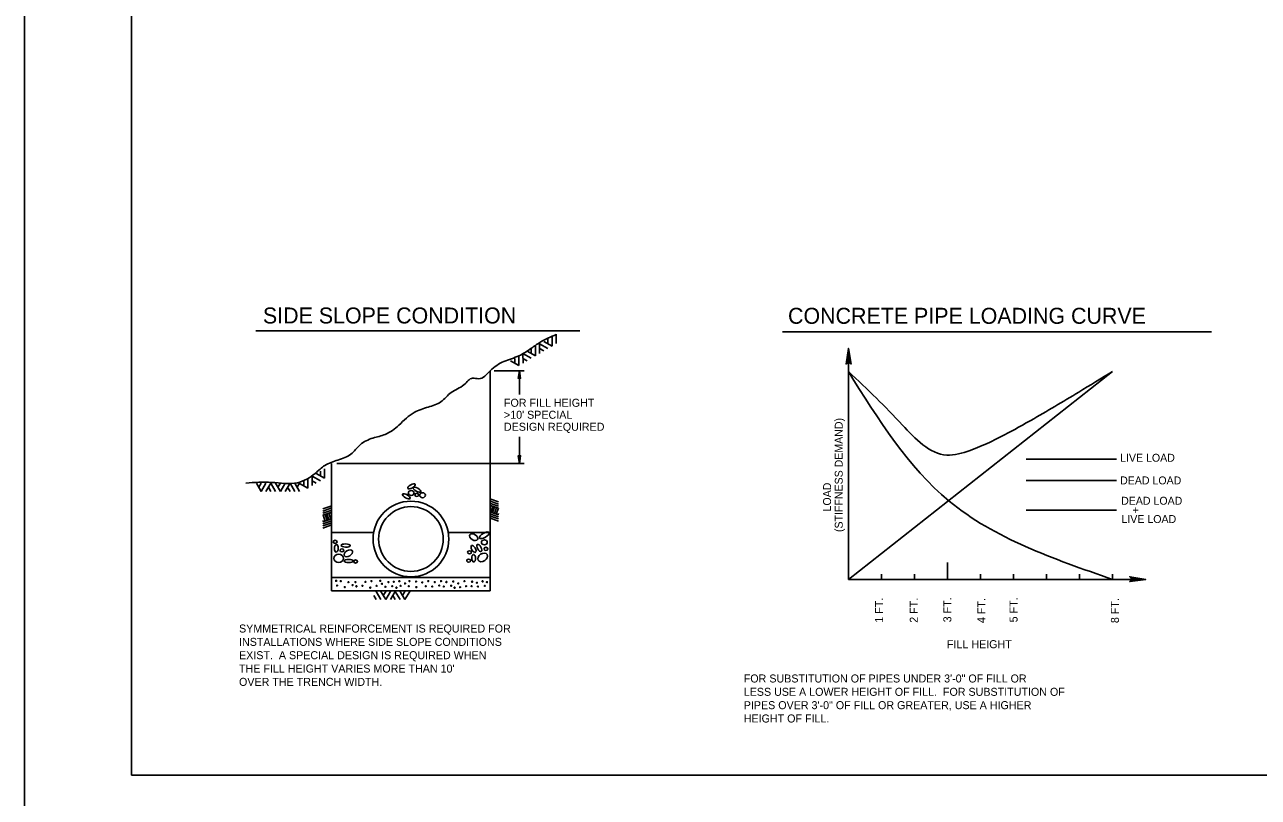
# Model space of a CAD drawing. Extents: x -22562 to -18409, y 3991 to 7171.
# Drawn here: x -22066.8 to -21604.3, y 5186 to 5476 of the extents above; entities that cross this region are included whole.
import ezdxf

# ---------------------------------------------------------------- set-up
doc = ezdxf.new("R2010")
doc.units = 0
doc.layers.add('2', color=7, linetype='Continuous')
doc.layers.add('PLT-BNDY', color=7, linetype='Continuous')

msp = doc.modelspace()

# ---------------------------------------------------------------- linework, layer by layer
at = {"layer": '2'}
for p, q in [((-22026.85, 5194.37), (-22026.85, 5758.37)), ((-21858.66, 5361.08), (-21980.16, 5361.08)), ((-21621.91, 5360.71), (-21782.78, 5360.71)), ((-21873.78, 5352.58), (-21873.78, 5356.21)), ((-21873.78, 5356.21), (-21870.66, 5354.46)), ((-21872.16, 5357.08), (-21869.03, 5355.33)), ((-21870.66, 5358.08), (-21870.66, 5356.21)), ((-21869.03, 5358.96), (-21869.03, 5355.33)), ((-21867.53, 5359.83), (-21867.53, 5356.33)), ((-21881.53, 5351.58), (-21881.53, 5348.08)), ((-21880.03, 5352.58), (-21879.91, 5348.96)), ((-21880.03, 5352.58), (-21876.91, 5350.83)), ((-21878.41, 5353.46), (-21875.28, 5351.71)), ((-21876.91, 5354.33), (-21876.91, 5352.58)), ((-21875.28, 5351.71), (-21875.28, 5355.33)), ((-21873.78, 5354.46), (-21872.16, 5353.58)), ((-21758.03, 5354.46), (-21758.03, 5267.83)), ((-21884.66, 5349.83), (-21881.53, 5348.08)), ((-21883.03, 5350.71), (-21883.03, 5348.96)), ((-21880.03, 5350.71), (-21878.41, 5349.83)), ((-21892.28, 5263.58), (-21892.28, 5346.08)), ((-21879.53, 5346.08), (-21890.78, 5346.08)), ((-21881.28, 5346.08), (-21881.28, 5337.21)), ((-21659.03, 5345.83), (-21659.03, 5345.83)), ((-21881.28, 5321.33), (-21881.28, 5311.33)), ((-21951.78, 5263.58), (-21951.78, 5311.33)), ((-21949.78, 5311.33), (-21879.53, 5311.33)), ((-21691.41, 5312.96), (-21657.53, 5312.96)), ((-21960.66, 5302.08), (-21960.66, 5305.71)), ((-21959.03, 5303.08), (-21959.03, 5306.58)), ((-21959.03, 5306.58), (-21955.91, 5304.83)), ((-21957.53, 5307.58), (-21954.41, 5305.83)), ((-21955.91, 5308.46), (-21955.91, 5306.71)), ((-21954.41, 5309.33), (-21954.41, 5305.83)), ((-21979.91, 5303.96), (-21978.16, 5300.83)), ((-21978.16, 5303.96), (-21979.03, 5302.46)), ((-21976.41, 5303.96), (-21978.16, 5300.83)), ((-21974.53, 5303.96), (-21976.41, 5300.83)), ((-21975.41, 5302.46), (-21974.53, 5300.83)), ((-21974.53, 5303.96), (-21972.78, 5300.83)), ((-21972.78, 5303.96), (-21970.91, 5300.83)), ((-21970.91, 5303.96), (-21971.91, 5302.46)), ((-21970.91, 5300.83), (-21969.16, 5303.96)), ((-21969.16, 5300.83), (-21967.28, 5303.96)), ((-21968.28, 5302.46), (-21967.28, 5300.83)), ((-21967.28, 5303.96), (-21965.53, 5300.83)), ((-21965.53, 5303.96), (-21963.78, 5300.83)), ((-21963.78, 5303.96), (-21964.66, 5302.46)), ((-21963.78, 5303.83), (-21960.66, 5302.08)), ((-21962.16, 5304.83), (-21962.16, 5302.96)), ((-21959.03, 5304.83), (-21957.53, 5303.96)), ((-21691.41, 5304.96), (-21657.53, 5304.96)), ((-21889.16, 5296.08), (-21892.16, 5297.21)), ((-21889.16, 5295.33), (-21892.16, 5296.33)), ((-21889.16, 5296.96), (-21892.03, 5297.96)), ((-21955.03, 5294.33), (-21952.03, 5295.33)), ((-21955.03, 5293.46), (-21952.03, 5294.58)), ((-21955.03, 5292.71), (-21952.03, 5293.71)), ((-21955.03, 5291.96), (-21952.03, 5292.96)), ((-21954.16, 5289.71), (-21954.91, 5291.96)), ((-21953.41, 5289.96), (-21954.16, 5292.21)), ((-21952.78, 5290.21), (-21953.53, 5292.46)), ((-21952.03, 5290.46), (-21952.78, 5292.71)), ((-21952.03, 5292.58), (-21952.16, 5292.96)), ((-21889.16, 5294.58), (-21892.16, 5295.58)), ((-21892.16, 5295.21), (-21892.03, 5295.58)), ((-21889.16, 5292.08), (-21892.16, 5293.08)), ((-21889.16, 5291.33), (-21892.16, 5292.33)), ((-21889.16, 5290.58), (-21892.16, 5291.58)), ((-21892.03, 5293.08), (-21891.28, 5295.33)), ((-21891.41, 5292.83), (-21890.66, 5295.08)), ((-21890.66, 5292.58), (-21889.91, 5294.83)), ((-21890.03, 5292.33), (-21889.16, 5294.58)), ((-21889.28, 5292.08), (-21889.16, 5292.58)), ((-21691.41, 5293.83), (-21657.53, 5293.83)), ((-21955.03, 5289.46), (-21952.03, 5290.46)), ((-21954.78, 5289.46), (-21955.03, 5289.96)), ((-21955.03, 5288.71), (-21952.03, 5289.71)), ((-21955.03, 5287.96), (-21952.03, 5288.96)), ((-21955.03, 5287.08), (-21952.03, 5288.21)), ((-21889.16, 5289.71), (-21892.16, 5290.83)), ((-21951.78, 5285.46), (-21936.28, 5285.46)), ((-21907.78, 5285.46), (-21892.41, 5285.46)), ((-21720.91, 5274.21), (-21720.91, 5267.83)), ((-21951.78, 5268.46), (-21892.28, 5268.46)), ((-21745.66, 5269.83), (-21745.66, 5267.83)), ((-21733.28, 5269.83), (-21733.28, 5267.83)), ((-21708.53, 5269.83), (-21708.53, 5267.83)), ((-21696.16, 5269.83), (-21696.16, 5267.83)), ((-21683.78, 5269.83), (-21683.78, 5267.83)), ((-21671.41, 5269.83), (-21671.41, 5267.83)), ((-21659.03, 5269.83), (-21659.03, 5267.83)), ((-21951.78, 5263.58), (-21892.28, 5263.58)), ((-21758.03, 5267.83), (-21646.53, 5267.83)), ((-21935.91, 5261.71), (-21935.03, 5260.21)), ((-21935.03, 5263.33), (-21933.28, 5260.21)), ((-21933.28, 5263.33), (-21931.41, 5260.21)), ((-21931.41, 5263.33), (-21932.41, 5261.71)), ((-21931.41, 5260.21), (-21929.66, 5263.33)), ((-21929.66, 5260.21), (-21927.91, 5263.33)), ((-21928.78, 5261.71), (-21927.91, 5260.21)), ((-21927.91, 5263.33), (-21926.03, 5260.21)), ((-21926.03, 5263.33), (-21924.28, 5260.21)), ((-21924.28, 5263.33), (-21925.16, 5261.71)), ((-21922.41, 5263.33), (-21924.28, 5260.21)), ((-21240.85, 5194.37), (-22026.85, 5194.37))]:
    msp.add_line(p, q, dxfattribs=at)
for points in [[(-21758.66, 5348.83), (-21758.28, 5349.08), (-21758.03, 5354.46), (-21758.66, 5348.83), (-21758.91, 5348.58), (-21758.03, 5354.46), (-21757.66, 5349.08), (-21757.28, 5348.83), (-21758.03, 5354.46), (-21757.03, 5348.58), (-21757.28, 5348.83)], [(-21881.66, 5343.33), (-21881.53, 5343.46), (-21881.28, 5346.08), (-21881.66, 5343.33), (-21881.78, 5343.21), (-21881.28, 5346.08), (-21881.16, 5343.46), (-21881.03, 5343.33), (-21881.28, 5346.08), (-21880.91, 5343.21), (-21881.03, 5343.33)], [(-21758.03, 5267.83), (-21659.03, 5345.83)], [(-21881.03, 5314.08), (-21881.16, 5313.96), (-21881.28, 5311.33), (-21881.03, 5314.08), (-21880.91, 5314.21), (-21881.28, 5311.33), (-21881.41, 5313.96), (-21881.66, 5314.08), (-21881.28, 5311.33), (-21881.78, 5314.21), (-21881.66, 5314.08)], [(-21652.16, 5268.58), (-21652.03, 5268.21), (-21646.53, 5267.83), (-21652.16, 5268.58), (-21652.53, 5268.83), (-21646.53, 5267.83), (-21652.03, 5267.58), (-21652.16, 5267.21), (-21646.53, 5267.83), (-21652.53, 5266.96), (-21652.16, 5267.21)]]:
    msp.add_lwpolyline(points, dxfattribs=at)
for radius in [14.19, 12.14]:
    msp.add_circle((-21922.03, 5282.96), radius, dxfattribs=at)
for centre, major_axis, ratio in [((-21921.81, 5302.76), (1.4, 0.79), 0.395126), ((-21921.93, 5300.23), (-1.11, 0), 0.833313), ((-21919.76, 5301.46), (-1.4, 0.79), 0.395126), ((-21923.75, 5298.97), (-1.4, 0.79), 0.395126), ((-21919.88, 5299.51), (-0.71, 0), 0.833313), ((-21917.69, 5299.38), (-1.11, 0), 0.833313), ((-21950.46, 5281.91), (-0.71, 0), 0.833333), ((-21898.52, 5283.65), (-1.49, 0.89), 0.622362), ((-21894.5, 5284.36), (1.82, 1.03), 0.395131), ((-21894.5, 5281.73), (-1.11, 0), 0.833333), ((-21949.99, 5279.48), (-0.07, -1.41), 0.516757), ((-21947.9, 5278.71), (-0.71, 0), 0.833333), ((-21946.5, 5280.52), (-1.7, 0.03), 0.355094), ((-21945.47, 5277.6), (-1.49, -0.89), 0.622362), ((-21900.07, 5277.99), (-0.71, 0), 0.833333), ((-21898.56, 5279.24), (-0.74, 1.27), 0.474511), ((-21896.4, 5279.6), (-0.74, 1.27), 0.474511), ((-21895.14, 5276.06), (1.68, 1.06), 0.714968), ((-21893.91, 5279.25), (-0.71, 0), 0.833333), ((-21949.12, 5275.7), (1.83, 0), 0.833333), ((-21945.35, 5274.73), (-1.7, 0.03), 0.355094), ((-21942.77, 5274.51), (-0.71, 0), 0.833333), ((-21900.39, 5274.84), (-0.71, 0), 0.833333), ((-21898.5, 5275.75), (0.07, -1.41), 0.516757), ((-21950.07, 5267.29), (0, -0.216), 0.900023), ((-21949.72, 5265.47), (0, -0.194), 0.900023), ((-21948.36, 5267.16), (0, -0.216), 0.900023), ((-21948.35, 5267.16), (0, -0.216), 0.900023), ((-21946.85, 5264.93), (0, -0.194), 0.900023), ((-21946.84, 5264.93), (0, -0.194), 0.900023), ((-21945.5, 5266.75), (0, -0.194), 0.900023), ((-21945.49, 5266.75), (0, -0.194), 0.900023), ((-21943.93, 5265.66), (0, -0.194), 0.900023), ((-21943.92, 5265.66), (0, -0.194), 0.900023), ((-21942.83, 5266.79), (0, -0.194), 0.900023), ((-21942.47, 5265.2), (0, -0.194), 0.900023), ((-21940.2, 5265.42), (0, -0.194), 0.900023), ((-21939.13, 5266.86), (0, -0.194), 0.900023), ((-21939.12, 5266.86), (0, -0.194), 0.900023), ((-21937.3, 5264.7), (0, -0.194), 0.900023), ((-21937.28, 5264.7), (0, -0.194), 0.900023), ((-21936.87, 5267.16), (0, -0.194), 0.900023), ((-21936.86, 5267.16), (0, -0.194), 0.900023), ((-21934.9, 5265.36), (0, -0.194), 0.900023), ((-21933.52, 5267.28), (0, -0.194), 0.900023), ((-21933.51, 5267.28), (0, -0.194), 0.900023), ((-21932.93, 5266.14), (0, -0.194), 0.900023), ((-21932.91, 5266.14), (0, -0.194), 0.900023), ((-21931.63, 5265.01), (0, -0.194), 0.900023), ((-21931.62, 5265.01), (0, -0.194), 0.900023), ((-21930.49, 5266.8), (0, -0.194), 0.900023), ((-21930.48, 5266.8), (0, -0.194), 0.900023), ((-21929.03, 5265.24), (0, -0.194), 0.900023), ((-21929.02, 5265.24), (0, -0.194), 0.900023), ((-21928.5, 5266.93), (0, -0.194), 0.900023), ((-21928.49, 5266.93), (0, -0.194), 0.900023), ((-21927.48, 5264.73), (0, -0.216), 0.900023), ((-21926.39, 5267.1), (0, -0.194), 0.900023), ((-21926.37, 5267.1), (0, -0.194), 0.900023), ((-21925.91, 5265.36), (0, -0.194), 0.900023), ((-21925.89, 5265.36), (0, -0.194), 0.900023), ((-21924.23, 5266.26), (0, -0.194), 0.900023), ((-21924.22, 5266.26), (0, -0.194), 0.900023), ((-21922.83, 5265.24), (0, -0.194), 0.900023), ((-21922.82, 5265.24), (0, -0.194), 0.900023), ((-21922.62, 5267.16), (0, -0.194), 0.900023), ((-21922.61, 5267.16), (0, -0.194), 0.900023), ((-21920.13, 5266.98), (0, -0.194), 0.900023), ((-21920.12, 5266.98), (0, -0.194), 0.900023), ((-21920.02, 5264.93), (0, -0.194), 0.900023), ((-21920, 5264.93), (0, -0.194), 0.900023), ((-21917.81, 5266.68), (0, -0.194), 0.900023), ((-21917.8, 5266.68), (0, -0.194), 0.900023), ((-21916.51, 5265.23), (0, -0.194), 0.900023), ((-21916.5, 5265.23), (0, -0.194), 0.900023), ((-21915.56, 5267.16), (0, -0.194), 0.900023), ((-21915.54, 5267.16), (0, -0.194), 0.900023), ((-21914.04, 5265.12), (0, -0.194), 0.900023), ((-21914.03, 5265.12), (0, -0.194), 0.900023), ((-21913.1, 5266.79), (0, -0.194), 0.900023), ((-21913.09, 5266.79), (0, -0.194), 0.900023), ((-21911.43, 5265.48), (0, -0.194), 0.900023), ((-21911.42, 5265.48), (0, -0.194), 0.900023), ((-21910.73, 5267.15), (0, -0.194), 0.900023), ((-21910.72, 5267.15), (0, -0.194), 0.900023), ((-21909.71, 5265.12), (0, -0.194), 0.900023), ((-21909.7, 5265.12), (0, -0.194), 0.900023), ((-21908.74, 5266.84), (0, -0.194), 0.900023), ((-21908.73, 5266.84), (0, -0.194), 0.900023), ((-21906.96, 5265.41), (0, -0.194), 0.900023), ((-21906.94, 5265.41), (0, -0.194), 0.900023), ((-21906.17, 5267.03), (0, -0.194), 0.900023), ((-21906.16, 5267.03), (0, -0.194), 0.900023), ((-21905.66, 5264.73), (0, -0.216), 0.900023), ((-21904.3, 5266.32), (0, -0.194), 0.900023), ((-21904.29, 5266.32), (0, -0.194), 0.900023), ((-21903.62, 5264.86), (0, -0.194), 0.900023), ((-21903.6, 5264.86), (0, -0.194), 0.900023), ((-21901.99, 5267.1), (0, -0.194), 0.900023), ((-21901.97, 5267.1), (0, -0.194), 0.900023), ((-21901.35, 5265.25), (0, -0.194), 0.900023), ((-21901.34, 5265.25), (0, -0.194), 0.900023), ((-21899.28, 5265.24), (0, -0.194), 0.900023), ((-21899.27, 5265.24), (0, -0.194), 0.900023), ((-21899.09, 5266.97), (0, -0.194), 0.900023), ((-21899.07, 5266.97), (0, -0.194), 0.900023), ((-21897.28, 5266.56), (0, -0.194), 0.900023), ((-21897.27, 5266.56), (0, -0.194), 0.900023), ((-21896.91, 5265.11), (0, -0.194), 0.900023), ((-21896.9, 5265.11), (0, -0.194), 0.900023), ((-21895.18, 5267.09), (0, -0.194), 0.900023), ((-21895.16, 5267.09), (0, -0.194), 0.900023), ((-21894.36, 5265.35), (0, -0.194), 0.900023), ((-21893.54, 5266.78), (0, -0.216), 0.900023)]:
    msp.add_ellipse(centre, major_axis=major_axis, ratio=ratio, dxfattribs=at)
for points in [[(-21983.91, 5303.96), (-21974.28, 5304.21), (-21964.53, 5304.08), (-21957.91, 5307.58), (-21954.28, 5310.58), (-21949.41, 5312.58), (-21944.53, 5314.83), (-21941.03, 5318.33), (-21936.28, 5320.83), (-21931.66, 5322.21), (-21926.53, 5325.71), (-21920.78, 5330.46), (-21915.53, 5332.46), (-21910.78, 5334.46), (-21906.91, 5337.96), (-21902.16, 5340.83), (-21898.91, 5343.33), (-21896.66, 5343.08), (-21892.28, 5346.08), (-21887.16, 5349.58), (-21881.53, 5351.71), (-21877.03, 5354.46), (-21873.66, 5356.71), (-21867.53, 5359.71)], [(-21758.03, 5345.83), (-21720.28, 5297.21), (-21659.03, 5267.83)], [(-21758.03, 5345.83), (-21747.53, 5335.83), (-21737.78, 5325.71), (-21721.16, 5314.46), (-21712.41, 5316.21), (-21705.16, 5319.21), (-21689.66, 5327.46), (-21671.66, 5338.08), (-21659.03, 5345.83)]]:
    msp.add_spline(points, degree=3, dxfattribs=at)
at = {"layer": 'PLT-BNDY'}
msp.add_lwpolyline([(-22066.85, 5773.37), (-21225.85, 5773.37), (-21225.85, 5179.37), (-22066.85, 5179.37)], close=True, dxfattribs=at)

# ---------------------------------------------------------------- texts
at = {"layer": '2'}
for s, height, p in [('SIDE SLOPE CONDITION', 6, (-21977.53, 5363.83)), ('CONCRETE PIPE LOADING CURVE', 6, (-21780.66, 5363.71)), ('FOR FILL HEIGHT', 3, (-21887.16, 5332.58)), (">10' SPECIAL", 3, (-21887.16, 5328.08)), ('DESIGN REQUIRED', 3, (-21887.16, 5323.58)), ('LIVE LOAD', 2.97, (-21656.16, 5311.96)), ('DEAD LOAD', 2.97, (-21656.16, 5303.46)), ('DEAD LOAD ', 2.97, (-21655.78, 5295.83)), ('LIVE LOAD', 2.97, (-21655.66, 5288.96)), ('    +', 2.97, (-21655.91, 5292.33)), ('SYMMETRICAL REINFORCEMENT IS REQUIRED FOR', 3, (-21986.48, 5247.88)), ('INSTALLATIONS WHERE SIDE SLOPE CONDITIONS', 3, (-21986.48, 5242.87)), ('FILL HEIGHT', 3, (-21721.08, 5242)), ('EXIST.  A SPECIAL DESIGN IS REQUIRED WHEN', 3, (-21986.48, 5237.87)), ("THE FILL HEIGHT VARIES MORE THAN 10'", 3, (-21986.48, 5232.86)), ('            FOR SUBSTITUTION OF PIPES UNDER 3\'-0" OF FILL OR', 3, (-21810.63, 5229.13)), ('OVER THE TRENCH WIDTH.', 3, (-21986.48, 5227.86)), ('            LESS USE A LOWER HEIGHT OF FILL.  FOR SUBSTITUTION OF', 3, (-21810.63, 5224.13)), ('            PIPES OVER 3\'-0" OF FILL OR GREATER, USE A HIGHER', 3, (-21810.63, 5219.12)), ('            HEIGHT OF FILL.', 3, (-21810.63, 5214.12))]:
    msp.add_text(s, height=height, dxfattribs=at).set_placement(p)
for s, height, p in [('(STIFFNESS DEMAND)', 2.97, (-21760.16, 5285.58)), ('       LOAD', 2.97, (-21764.53, 5285.58)), ('1 FT.', 3, (-21745.03, 5251.57)), ('2 FT.', 3, (-21732.01, 5251.54)), ('3 FT.', 3, (-21719.44, 5251.7)), ('4 FT.', 3, (-21706.68, 5251.42)), ('5 FT.', 3, (-21694.6, 5251.69)), ('8 FT.', 3, (-21656.6, 5251.41))]:
    msp.add_text(s, height=height, rotation=90, dxfattribs=at).set_placement(p)

doc.saveas('drawing.dxf')
